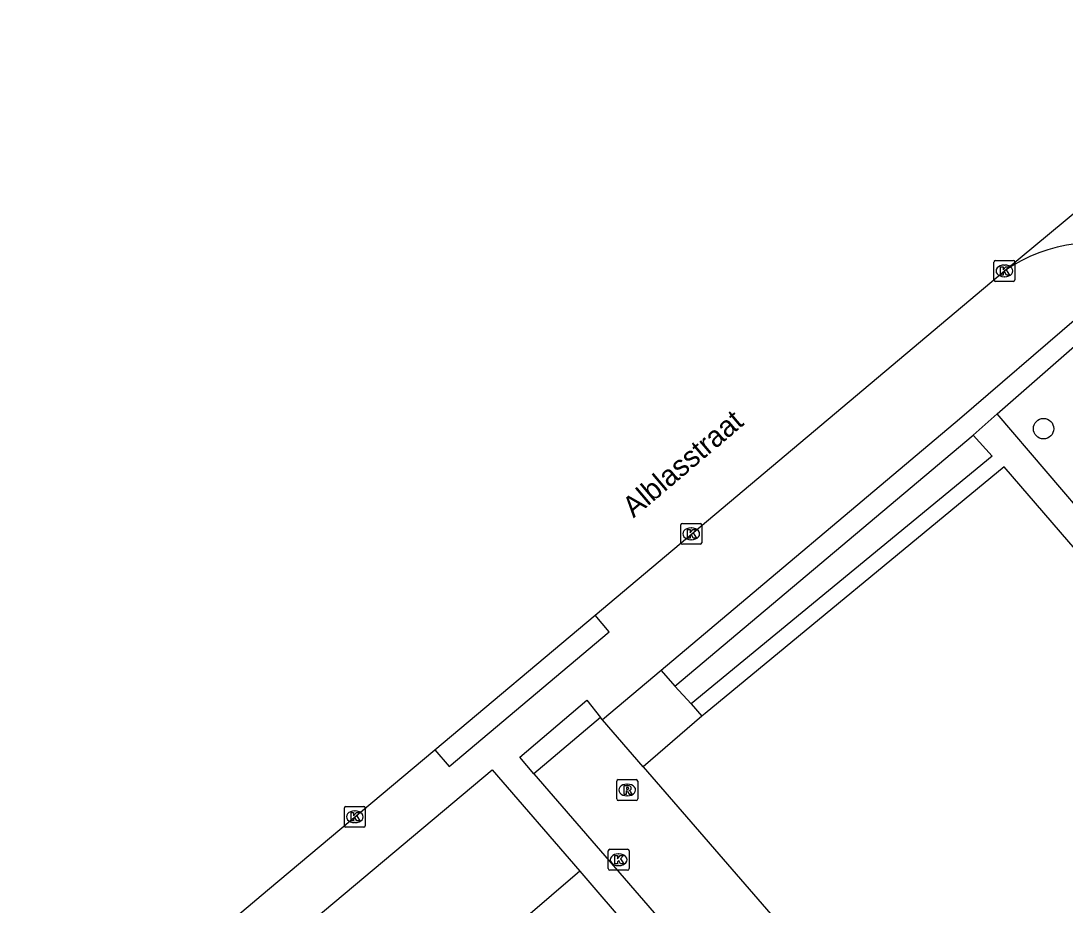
# Model space of a CAD drawing. Extents: x 157321 to 158827, y 386650 to 388532.
# Drawn here: x 157546.15 to 157596.12, y 387870.59 to 387912.92 of the extents above; entities that cross this region are included whole.
import ezdxf

# ---------------------------------------------------------------- set-up
doc = ezdxf.new("R2010")
doc.units = 0
for name, color, linetype in [('IMGEO_Boom', 7, 'Continuous'), ('IMGEO_Groenvoorziening', 7, 'Continuous'), ('IMGEO_Haag', 7, 'Continuous'), ('IMGEO_Hek', 7, 'Continuous'), ('IMGEO_Kolk', 7, 'Continuous'), ('IMGEO_Openbare_ruimte_label', 7, 'Continuous'), ('IMGEO_Pand', 7, 'Continuous'), ('IMGEO_Rijbaan_lokaal_open', 7, 'Continuous'), ('IMGEO_Rioolput', 7, 'Continuous'), ('IMGEO_Voetpad_gesloten', 7, 'Continuous'), ('IMGEO_Voetpad_open', 7, 'Continuous')]:
    doc.layers.add(name, color=color, linetype=linetype)

msp = doc.modelspace()

# ---------------------------------------------------------------- linework, layer by layer
at = {"layer": 'IMGEO_Boom'}
msp.add_circle((157595.093, 387893.395), 0.489, dxfattribs=at)
at = {"layer": 'IMGEO_Groenvoorziening'}
for points in [[(157597.569, 387888.624), (157592.879, 387894.1)], [(157591.726, 387893.089), (157592.627, 387892.075), (157578.219, 387880.217)], [(157620.76, 387839.412), (157620.993, 387839.628), (157630.777, 387848.05), (157616.991, 387863.943), (157603.095, 387880.095), (157593.208, 387891.573), (157578.896, 387879.765), (157578.743, 387879.632)]]:
    msp.add_lwpolyline(points, dxfattribs=at)
at = {"layer": 'IMGEO_Haag'}
for points in [[(157592.879, 387894.1), (157597.334, 387898.007), (157597.556, 387898.205), (157597.738, 387898.211), (157598.011, 387898.166), (157598.466, 387897.813), (157630.55, 387861.394), (157645.53, 387844.496), (157645.954, 387843.343), (157645.442, 387842.312), (157643.275, 387840.451), (157627.162, 387826.391)], [(157592.879, 387894.1), (157591.726, 387893.089)], [(157577.453, 387881.073), (157591.726, 387893.089)]]:
    msp.add_lwpolyline(points, dxfattribs=at)
at = {"layer": 'IMGEO_Hek'}
msp.add_lwpolyline([(157620.993, 387839.628), (157630.777, 387848.05), (157616.991, 387863.943), (157603.095, 387880.095), (157593.208, 387891.573), (157578.896, 387879.765)], dxfattribs=at)
at = {"layer": 'IMGEO_Kolk'}
for p, q in [((157592.793, 387901.447), (157593.645, 387901.447)), ((157592.718, 387900.521), (157592.718, 387901.373)), ((157593.206, 387901.227), (157593.231, 387901.227)), ((157593.719, 387901.373), (157593.719, 387900.521)), ((157593.645, 387900.447), (157592.793, 387900.447)), ((157593.229, 387900.667), (157593.204, 387900.667)), ((157577.731, 387887.935), (157577.731, 387888.787)), ((157577.806, 387888.861), (157578.658, 387888.861)), ((157578.219, 387888.641), (157578.244, 387888.641)), ((157578.732, 387888.787), (157578.732, 387887.935)), ((157578.242, 387888.081), (157578.217, 387888.081)), ((157578.658, 387887.861), (157577.806, 387887.861)), ((157561.629, 387874.389), (157561.629, 387875.241)), ((157561.704, 387875.315), (157562.556, 387875.315)), ((157562.117, 387875.095), (157562.142, 387875.095)), ((157562.63, 387875.241), (157562.63, 387874.389)), ((157562.14, 387874.535), (157562.115, 387874.535)), ((157562.556, 387874.315), (157561.704, 387874.315)), ((157574.257, 387872.334), (157574.257, 387873.186)), ((157574.332, 387873.26), (157575.184, 387873.26)), ((157574.745, 387873.04), (157574.77, 387873.04)), ((157575.258, 387873.186), (157575.258, 387872.334)), ((157574.768, 387872.48), (157574.743, 387872.48)), ((157575.184, 387872.26), (157574.332, 387872.26))]:
    msp.add_line(p, q, dxfattribs=at)
for points in [[(157592.793, 387901.447), (157593.645, 387901.447)], [(157592.718, 387900.521), (157592.718, 387901.373)], [(157593.039, 387901.147), (157593.162, 387901.147), (157593.162, 387900.996), (157593.292, 387901.147), (157593.456, 387901.147), (157593.31, 387900.996), (157593.463, 387900.747), (157593.311, 387900.747), (157593.226, 387900.911), (157593.162, 387900.844), (157593.162, 387900.747), (157593.039, 387900.747), (157593.039, 387901.147)], [(157593.719, 387901.373), (157593.719, 387900.521)], [(157593.645, 387900.447), (157592.793, 387900.447)], [(157577.731, 387887.935), (157577.731, 387888.787)], [(157577.806, 387888.861), (157578.658, 387888.861)], [(157578.052, 387888.561), (157578.175, 387888.561), (157578.175, 387888.41), (157578.305, 387888.561), (157578.469, 387888.561), (157578.323, 387888.41), (157578.476, 387888.161), (157578.324, 387888.161), (157578.239, 387888.325), (157578.175, 387888.258), (157578.175, 387888.161), (157578.052, 387888.161), (157578.052, 387888.561)], [(157578.732, 387888.787), (157578.732, 387887.935)], [(157578.658, 387887.861), (157577.806, 387887.861)], [(157561.629, 387874.389), (157561.629, 387875.241)], [(157561.704, 387875.315), (157562.556, 387875.315)], [(157561.95, 387875.015), (157562.073, 387875.015), (157562.073, 387874.864), (157562.203, 387875.015), (157562.367, 387875.015), (157562.221, 387874.864), (157562.374, 387874.615), (157562.222, 387874.615), (157562.137, 387874.779), (157562.073, 387874.712), (157562.073, 387874.615), (157561.95, 387874.615), (157561.95, 387875.015)], [(157562.63, 387875.241), (157562.63, 387874.389)], [(157562.556, 387874.315), (157561.704, 387874.315)], [(157574.257, 387872.334), (157574.257, 387873.186)], [(157574.332, 387873.26), (157575.184, 387873.26)], [(157574.578, 387872.96), (157574.701, 387872.96), (157574.701, 387872.809), (157574.831, 387872.96), (157574.995, 387872.96), (157574.849, 387872.809), (157575.002, 387872.56), (157574.85, 387872.56), (157574.765, 387872.724), (157574.701, 387872.657), (157574.701, 387872.56), (157574.578, 387872.56), (157574.578, 387872.96)], [(157575.258, 387873.186), (157575.258, 387872.334)], [(157575.184, 387872.26), (157574.332, 387872.26)]]:
    msp.add_lwpolyline(points, dxfattribs=at)
for centre, start, end in [((157592.795, 387901.371), 91.552, 178.448), ((157592.795, 387901.371), 91.552, 178.448), ((157593.643, 387901.371), 1.552, 88.448), ((157593.643, 387901.371), 1.552, 88.448), ((157592.795, 387900.523), 181.552, 268.448), ((157592.795, 387900.523), 181.552, 268.448), ((157593.643, 387900.523), 271.552, 358.448), ((157593.643, 387900.523), 271.552, 358.448), ((157577.808, 387888.785), 91.552, 178.448), ((157577.808, 387888.785), 91.552, 178.448), ((157578.656, 387888.785), 1.552, 88.448), ((157578.656, 387888.785), 1.552, 88.448), ((157577.808, 387887.937), 181.552, 268.448), ((157577.808, 387887.937), 181.552, 268.448), ((157578.656, 387887.937), 271.552, 358.448), ((157578.656, 387887.937), 271.552, 358.448), ((157561.706, 387875.239), 91.552, 178.448), ((157561.706, 387875.239), 91.552, 178.448), ((157562.554, 387875.239), 1.552, 88.448), ((157562.554, 387875.239), 1.552, 88.448), ((157561.706, 387874.391), 181.552, 268.448), ((157561.706, 387874.391), 181.552, 268.448), ((157562.554, 387874.391), 271.552, 358.448), ((157562.554, 387874.391), 271.552, 358.448), ((157574.334, 387873.184), 91.552, 178.448), ((157574.334, 387873.184), 91.552, 178.448), ((157575.182, 387873.184), 1.552, 88.448), ((157575.182, 387873.184), 1.552, 88.448), ((157574.334, 387872.336), 181.552, 268.448), ((157574.334, 387872.336), 181.552, 268.448), ((157575.182, 387872.336), 271.552, 358.448), ((157575.182, 387872.336), 271.552, 358.448)]:
    msp.add_arc(centre, 0.0765, start, end, dxfattribs=at)
for centre, major_axis, ratio, start_param, end_param in [((157593.205, 387900.947), (-0.387, 0.002), 0.722429, 4.712389, 7.853982), ((157593.23, 387900.947), (-0.39, 0.002), 0.717154, 1.570796, 4.712389), ((157578.218, 387888.361), (-0.387, 0.002), 0.722429, 4.712389, 7.853982), ((157578.243, 387888.361), (-0.39, 0.002), 0.717154, 1.570796, 4.712389), ((157562.116, 387874.815), (-0.387, 0.002), 0.722429, 4.712389, 7.853982), ((157562.141, 387874.815), (-0.39, 0.002), 0.717154, 1.570796, 4.712389), ((157574.744, 387872.76), (-0.387, 0.002), 0.722429, 4.712389, 7.853982), ((157574.769, 387872.76), (-0.39, 0.002), 0.717154, 1.570796, 4.712389)]:
    msp.add_ellipse(centre, major_axis=major_axis, ratio=ratio, start_param=start_param, end_param=end_param, dxfattribs=at)
at = {"layer": 'IMGEO_Pand'}
for points in [[(157572.906, 387872.206), (157563.624, 387864.255)], [(157572.906, 387872.206), (157575.403, 387869.291)]]:
    msp.add_lwpolyline(points, dxfattribs=at)
at = {"layer": 'IMGEO_Rijbaan_lokaal_open'}
for points in [[(157593.222, 387900.95), (157607.65, 387912.915)], [(157573.629, 387884.467), (157593.222, 387900.95)], [(157565.965, 387878.024), (157573.629, 387884.467)], [(157573.885, 387879.563), (157570.689, 387876.871)], [(157573.981, 387879.458), (157573.885, 387879.563)], [(157575.936, 387877.201), (157573.981, 387879.458)], [(157546.147, 387861.518), (157547.942, 387862.974), (157551.801, 387866.114), (157557.951, 387871.301), (157565.965, 387878.024)], [(157575.936, 387877.201), (157595.295, 387854.849), (157603.639, 387854.39), (157605.848, 387851.852)], [(157570.689, 387876.871), (157587.668, 387857.257)]]:
    msp.add_lwpolyline(points, dxfattribs=at)
msp.add_arc((157597.488, 387894.824), 7.465, 68.2409, 124.8506, dxfattribs=at)
at = {"layer": 'IMGEO_Rioolput'}
for p, q in [((157574.666, 387875.672), (157574.666, 387876.524)), ((157574.741, 387876.598), (157575.593, 387876.598)), ((157575.667, 387876.524), (157575.667, 387875.672)), ((157575.154, 387876.378), (157575.179, 387876.378)), ((157575.593, 387875.598), (157574.741, 387875.598)), ((157575.177, 387875.818), (157575.152, 387875.818))]:
    msp.add_line(p, q, dxfattribs=at)
for points in [[(157574.666, 387875.672), (157574.666, 387876.524)], [(157574.741, 387876.598), (157575.593, 387876.598)], [(157575.667, 387876.524), (157575.667, 387875.672)], [(157575.255, 387876.296), (157575.003, 387876.298), (157575.003, 387875.898)], [(157575.003, 387875.898), (157575.127, 387875.898), (157575.127, 387876.06), (157575.138, 387876.06)], [(157575.181, 387876.217), (157575.127, 387876.217), (157575.127, 387876.136)], [(157575.127, 387876.136), (157575.179, 387876.136)], [(157575.185, 387876.031), (157575.256, 387875.898), (157575.396, 387875.898), (157575.331, 387876.024)], [(157575.593, 387875.598), (157574.741, 387875.598)]]:
    msp.add_lwpolyline(points, dxfattribs=at)
for centre, radius, start, end in [((157574.743, 387876.522), 0.0765, 91.552, 178.448), ((157574.743, 387876.522), 0.0765, 91.552, 178.448), ((157575.591, 387876.522), 0.0765, 1.552, 88.448), ((157575.591, 387876.522), 0.0765, 1.552, 88.448), ((157575.137, 387876.007), 0.0533, 26.0293, 88.6989), ((157575.163, 387876.325), 0.19, 274.7715, 282.9687), ((157575.187, 387876.121), 0.0964, 77.0061, 93.1865), ((157575.201, 387876.178), 0.0378, 276.6634, 79.6772), ((157575.254, 387876.186), 0.109, 350.3612, 89.416), ((157575.252, 387876.186), 0.112, 277.5842, 350.9817), ((157575.236, 387875.971), 0.108, 29.5134, 73.7905), ((157574.743, 387875.674), 0.0765, 181.552, 268.448), ((157574.743, 387875.674), 0.0765, 181.552, 268.448), ((157575.591, 387875.674), 0.0765, 271.552, 358.448), ((157575.591, 387875.674), 0.0765, 271.552, 358.448)]:
    msp.add_arc(centre, radius, start, end, dxfattribs=at)
for centre, major_axis, ratio, start_param, end_param in [((157575.153, 387876.098), (-0.387, 0.002), 0.722429, 4.712389, 7.853982), ((157575.178, 387876.098), (-0.39, 0.002), 0.717154, 1.570796, 4.712389)]:
    msp.add_ellipse(centre, major_axis=major_axis, ratio=ratio, start_param=start_param, end_param=end_param, dxfattribs=at)
at = {"layer": 'IMGEO_Voetpad_gesloten'}
msp.add_lwpolyline([(157565.965, 387878.024), (157566.639, 387877.223), (157574.301, 387883.673), (157573.629, 387884.467)], dxfattribs=at)
at = {"layer": 'IMGEO_Voetpad_open'}
for points in [[(157596.666, 387898.667), (157591.074, 387893.848), (157576.785, 387881.818)], [(157576.785, 387881.818), (157573.981, 387879.458)], [(157576.785, 387881.818), (157577.453, 387881.073)], [(157577.453, 387881.073), (157578.219, 387880.217)], [(157570.689, 387876.871), (157570.022, 387877.663), (157573.226, 387880.402), (157573.885, 387879.563)], [(157578.219, 387880.217), (157578.743, 387879.632)], [(157578.743, 387879.632), (157575.936, 387877.201)], [(157549.378, 387857.677), (157547.894, 387859.6), (157568.709, 387877.067), (157572.906, 387872.206)]]:
    msp.add_lwpolyline(points, dxfattribs=at)

# ---------------------------------------------------------------- texts
at = {"layer": 'IMGEO_Openbare_ruimte_label'}
msp.add_text('Alblasstraat', height=1, rotation=40.2532, dxfattribs=at).set_placement((157575.471, 387889.095))

doc.saveas('drawing.dxf')
